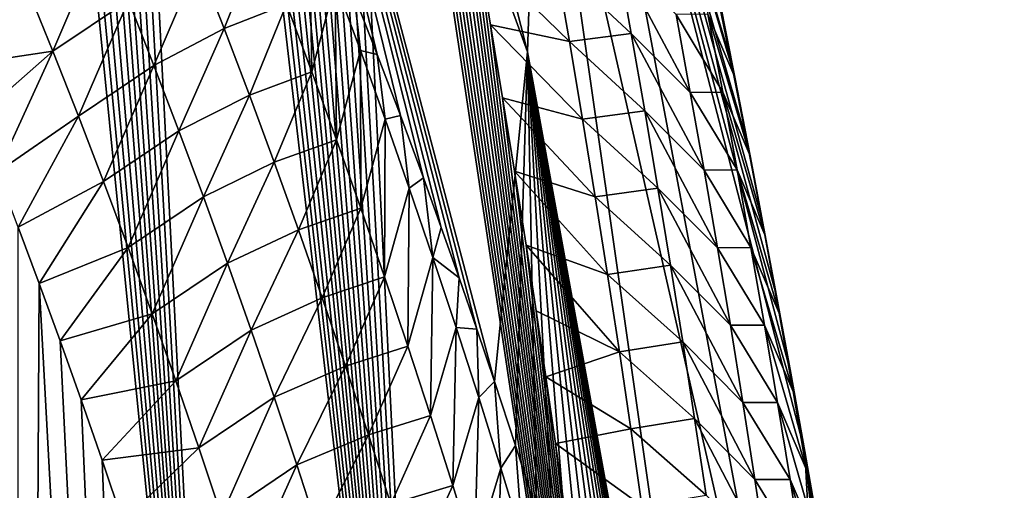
# Model space of a CAD drawing. Header units: metres. Extents: x -109 to 109, y -315 to 32.
# Tile 328 of 384: x 98.45 to 101.45, y -35.75 to -34.32. Entities that reach past the tile are written whole.
import ezdxf

# ---------------------------------------------------------------- set-up
doc = ezdxf.new("R2010")
doc.units = ezdxf.units.M
doc.layers.add('solid_K244242000C74_AAA', color=7, linetype='CONTINUOUS')

msp = doc.modelspace()

# ---------------------------------------------------------------- linework, layer by layer
at = {"layer": 'solid_K244242000C74_AAA'}
for points in [[(99.07122, -38.100681, 62.200005), (97.959579, -26.429802, 45.557747), (97.880409, -26.179899, 45.281395)], [(98.449921, -37.879993, 62.7192), (99.07122, -38.100681, 62.200005), (97.880409, -26.179899, 45.281395)], [(99.07122, -38.100681, 62.200005), (98.039001, -26.683598, 45.840752), (97.959579, -26.429802, 45.557747)], [(99.07122, -38.100681, 62.200005), (98.118599, -26.941511, 46.130882), (98.039001, -26.683598, 45.840752)], [(99.07122, -38.100681, 62.200005), (98.198265, -27.203766, 46.428612), (98.118599, -26.941511, 46.130882)], [(99.07122, -38.100681, 62.200005), (98.261978, -27.416847, 46.672585), (98.198265, -27.203766, 46.428612)], [(99.07122, -38.100681, 62.200005), (98.325729, -27.632742, 46.921463), (98.261978, -27.416847, 46.672585)], [(99.07122, -38.100681, 62.200005), (98.389595, -27.851286, 47.174889), (98.325729, -27.632742, 46.921463)], [(99.07122, -38.100681, 62.200005), (98.453491, -28.072605, 47.433144), (98.389595, -27.851286, 47.174889)], [(99.07122, -38.100681, 62.200005), (98.517357, -28.296829, 47.69651), (98.453491, -28.072605, 47.433144)], [(99.07122, -38.100681, 62.200005), (98.581123, -28.524088, 47.965279), (98.517357, -28.296829, 47.69651)], [(99.718658, -38.281532, 61.663597), (98.644714, -28.754513, 48.239727), (98.581123, -28.524088, 47.965279)], [(99.07122, -38.100681, 62.200005), (99.718658, -38.281532, 61.663597), (98.581123, -28.524088, 47.965279)], [(99.718658, -38.281532, 61.663597), (98.708092, -28.988176, 48.520008), (98.644714, -28.754513, 48.239727)], [(99.718658, -38.281532, 61.663597), (98.771439, -29.224783, 48.805416), (98.708092, -28.988176, 48.520008)], [(99.718658, -38.281532, 61.663597), (98.834702, -29.464386, 49.096077), (98.771439, -29.224783, 48.805416)], [(99.997505, -34.420574, 46.990002), (98.681633, -30.826475, 41.142632), (98.743149, -29.472313, 42.090824)], [(99.997505, -34.420574, 46.990002), (98.743149, -29.472313, 42.090824), (100.030373, -33.4021, 47.703144)], [(99.718658, -38.281532, 61.663597), (98.887299, -29.666449, 49.342556), (98.834702, -29.464386, 49.096077)], [(99.718658, -38.281532, 61.663597), (98.939713, -29.870779, 49.593121), (98.887299, -29.666449, 49.342556)], [(99.718658, -38.281532, 61.663597), (98.991882, -30.077463, 49.847961), (98.939713, -29.870779, 49.593121)], [(99.718658, -38.281532, 61.663597), (99.043762, -30.286587, 50.107273), (98.991882, -30.077463, 49.847961)], [(99.718658, -38.281532, 61.663597), (99.095284, -30.498228, 50.371246), (99.043762, -30.286587, 50.107273)], [(99.718658, -38.281532, 61.663597), (99.146606, -30.712194, 50.63937), (99.095284, -30.498228, 50.371246)], [(99.718658, -38.281532, 61.663597), (99.197777, -30.928413, 50.911469), (99.146606, -30.712194, 50.63937)], [(99.540009, -34.429287, 44.527988), (99.469551, -34.248867, 44.203442), (98.681633, -30.826475, 41.142632)], [(99.61026, -34.61409, 44.857346), (99.540009, -34.429287, 44.527988), (98.681633, -30.826475, 41.142632)], [(99.680283, -34.803486, 45.191727), (99.61026, -34.61409, 44.857346), (98.681633, -30.826475, 41.142632)], [(99.734718, -34.954468, 45.456036), (99.680283, -34.803486, 45.191727), (98.681633, -30.826475, 41.142632)], [(99.78891, -35.108067, 45.723225), (99.734718, -34.954468, 45.456036), (98.681633, -30.826475, 41.142632)], [(99.842812, -35.26413, 45.993137), (99.78891, -35.108067, 45.723225), (98.681633, -30.826475, 41.142632)], [(99.896423, -35.422779, 46.265888), (99.842812, -35.26413, 45.993137), (98.681633, -30.826475, 41.142632)], [(99.997505, -34.420574, 46.990002), (99.896423, -35.422779, 46.265888), (98.681633, -30.826475, 41.142632)], [(99.718658, -38.281532, 61.663597), (99.248718, -31.146982, 51.187782), (99.197777, -30.928413, 50.911469)], [(99.718658, -38.281532, 61.663597), (99.299339, -31.367994, 51.46854), (99.248718, -31.146982, 51.187782)], [(99.718658, -38.281532, 61.663597), (99.349571, -31.591547, 51.753986), (99.299339, -31.367994, 51.46854)], [(99.718658, -38.281532, 61.663597), (99.399323, -31.817738, 52.044353), (99.349571, -31.591547, 51.753986)], [(100.391487, -38.421124, 61.111237), (99.448509, -32.046665, 52.339882), (99.399323, -31.817738, 52.044353)], [(99.718658, -38.281532, 61.663597), (100.391487, -38.421124, 61.111237), (99.399323, -31.817738, 52.044353)], [(100.391487, -38.421124, 61.111237), (99.497093, -32.278393, 52.640709), (99.448509, -32.046665, 52.339882)], [(100.391487, -38.421124, 61.111237), (99.545326, -32.51265, 52.946087), (99.497093, -32.278393, 52.640709)], [(99.997505, -32.383621, 48.416294), (100.841064, -35.636108, 54.547432), (100.93364, -37.366936, 53.365517)], [(99.997505, -32.383621, 48.416294), (100.798492, -35.398132, 54.230476), (100.841064, -35.636108, 54.547432)], [(99.997505, -32.383621, 48.416294), (100.93364, -37.366936, 53.365517), (100.030373, -33.4021, 47.703144)], [(99.997505, -32.383621, 48.416294), (100.755089, -35.162319, 53.917889), (100.798492, -35.398132, 54.230476)], [(99.997505, -32.383621, 48.416294), (100.710884, -34.928585, 53.609413), (100.755089, -35.162319, 53.917889)], [(99.997505, -32.383621, 48.416294), (100.665894, -34.696899, 53.304943), (100.710884, -34.928585, 53.609413)], [(99.997505, -32.383621, 48.416294), (100.616066, -34.446819, 52.978271), (100.665894, -34.696899, 53.304943)], [(99.997505, -32.383621, 48.416294), (100.565514, -34.199547, 52.657337), (100.616066, -34.446819, 52.978271)], [(100.391487, -38.421124, 61.111237), (99.593201, -32.749439, 53.256027), (99.545326, -32.51265, 52.946087)], [(100.391487, -38.421124, 61.111237), (99.640602, -32.988865, 53.570816), (99.593201, -32.749439, 53.256027)], [(100.391487, -38.421124, 61.111237), (99.687416, -33.231041, 53.890747), (99.640602, -32.988865, 53.570816)], [(100.391487, -38.421124, 61.111237), (99.733528, -33.476074, 54.216103), (99.687416, -33.231041, 53.890747)], [(100.841064, -39.069553, 52.143318), (99.997505, -34.420574, 46.990002), (100.030373, -33.4021, 47.703144)], [(100.841064, -39.069553, 52.143318), (100.030373, -33.4021, 47.703144), (100.93364, -37.366936, 53.365517)], [(100.391487, -38.421124, 61.111237), (99.772408, -33.688461, 54.499519), (99.733528, -33.476074, 54.216103)], [(100.391487, -38.421124, 61.111237), (99.810608, -33.903103, 54.787315), (99.772408, -33.688461, 54.499519)], [(100.391487, -38.421124, 61.111237), (99.848068, -34.12006, 55.079659), (99.810608, -33.903103, 54.787315)], [(99.340492, -34.481247, 43.797134), (99.263405, -34.275906, 43.445728), (99.333191, -34.003605, 43.595009)], [(99.340492, -34.481247, 43.797134), (99.333191, -34.003605, 43.595009), (99.411682, -34.209679, 43.947098)], [(100.531464, -34.015667, 52.813431), (100.616066, -34.446819, 52.978271), (100.565514, -34.199547, 52.657337)], [(100.531464, -34.015667, 52.813431), (100.58065, -34.256859, 53.135994), (100.616066, -34.446819, 52.978271)], [(98.552994, -34.419121, 42.05135), (98.473778, -34.223263, 41.700191), (98.703194, -34.06802, 41.930546)], [(98.552994, -34.419121, 42.05135), (98.703194, -34.06802, 41.930546), (98.782463, -34.264225, 42.279198)], [(99.073669, -34.349472, 42.982414), (98.995033, -34.14809, 42.631279), (99.184715, -34.071915, 43.093811)], [(99.073669, -34.349472, 42.982414), (99.184715, -34.071915, 43.093811), (99.263405, -34.275906, 43.445728)], [(100.500038, -34.068161, 53.393642), (100.628448, -34.497452, 53.459175), (100.58065, -34.256859, 53.135994)], [(100.500038, -34.068161, 53.393642), (100.546379, -34.306038, 53.713142), (100.628448, -34.497452, 53.459175)], [(100.391487, -38.421124, 61.111237), (99.88504, -34.33913, 55.375931), (99.848068, -34.12006, 55.079659)], [(100.124847, -34.388935, 55.126446), (99.848068, -34.12006, 55.079659), (99.88504, -34.33913, 55.375931)], [(100.083656, -34.151569, 54.805492), (99.848068, -34.12006, 55.079659), (100.124847, -34.388935, 55.126446)], [(100.083656, -34.151569, 54.805492), (100.313263, -34.365265, 54.711487), (100.270905, -34.129452, 54.393051)], [(100.492836, -34.54406, 54.515759), (100.270905, -34.129452, 54.393051), (100.313263, -34.365265, 54.711487)], [(100.449585, -34.306862, 54.194981), (100.270905, -34.129452, 54.393051), (100.492836, -34.54406, 54.515759)], [(98.860199, -34.461922, 42.627354), (98.782463, -34.264225, 42.279198), (98.995033, -34.14809, 42.631279)], [(98.860199, -34.461922, 42.627354), (98.995033, -34.14809, 42.631279), (99.073669, -34.349472, 42.982414)], [(100.083656, -34.151569, 54.805492), (100.124847, -34.388935, 55.126446), (100.313263, -34.365265, 54.711487)], [(98.473778, -34.223263, 41.700191), (98.255066, -34.463257, 41.694904), (98.191132, -34.30714, 41.411251)], [(98.552994, -34.419121, 42.05135), (98.255066, -34.463257, 41.694904), (98.473778, -34.223263, 41.700191)], [(99.415985, -34.687908, 44.148037), (99.340492, -34.481247, 43.797134), (99.411682, -34.209679, 43.947098)], [(99.488541, -34.417057, 44.298672), (99.411682, -34.209679, 43.947098), (99.469551, -34.248867, 44.203442)], [(99.415985, -34.687908, 44.148037), (99.411682, -34.209679, 43.947098), (99.488541, -34.417057, 44.298672)], [(99.488541, -34.417057, 44.298672), (99.469551, -34.248867, 44.203442), (99.540009, -34.429287, 44.527988)], [(98.630684, -34.616543, 42.402027), (98.552994, -34.419121, 42.05135), (98.782463, -34.264225, 42.279198)], [(98.630684, -34.616543, 42.402027), (98.782463, -34.264225, 42.279198), (98.860199, -34.461922, 42.627354)], [(99.150734, -34.552261, 43.333046), (99.073669, -34.349472, 42.982414), (99.263405, -34.275906, 43.445728)], [(99.150734, -34.552261, 43.333046), (99.263405, -34.275906, 43.445728), (99.340492, -34.481247, 43.797134)], [(100.58065, -34.256859, 53.135994), (100.628448, -34.497452, 53.459175), (100.616066, -34.446819, 52.978271)], [(100.449585, -34.306862, 54.194981), (100.591385, -34.543339, 54.033241), (100.546379, -34.306038, 53.713142)], [(100.449585, -34.306862, 54.194981), (100.492836, -34.54406, 54.515759), (100.591385, -34.543339, 54.033241)], [(100.546379, -34.306038, 53.713142), (100.67485, -34.737461, 53.782967), (100.628448, -34.497452, 53.459175)], [(100.546379, -34.306038, 53.713142), (100.591385, -34.543339, 54.033241), (100.67485, -34.737461, 53.782967)], [(100.391487, -38.421124, 61.111237), (99.9216, -34.560242, 55.675934), (99.88504, -34.33913, 55.375931)], [(100.164764, -34.625713, 55.448009), (99.88504, -34.33913, 55.375931), (99.9216, -34.560242, 55.675934)], [(100.124847, -34.388935, 55.126446), (99.88504, -34.33913, 55.375931), (100.164764, -34.625713, 55.448009)], [(98.936409, -34.66106, 42.975025), (98.860199, -34.461922, 42.627354), (99.073669, -34.349472, 42.982414)], [(98.936409, -34.66106, 42.975025), (99.073669, -34.349472, 42.982414), (99.150734, -34.552261, 43.333046)], [(100.124847, -34.388935, 55.126446), (100.354347, -34.600506, 55.030518), (100.313263, -34.365265, 54.711487)], [(100.534782, -34.780685, 54.837128), (100.313263, -34.365265, 54.711487), (100.354347, -34.600506, 55.030518)], [(100.492836, -34.54406, 54.515759), (100.313263, -34.365265, 54.711487), (100.534782, -34.780685, 54.837128)], [(100.124847, -34.388935, 55.126446), (100.164764, -34.625713, 55.448009), (100.354347, -34.600506, 55.030518)], [(98.552994, -34.419121, 42.05135), (98.318954, -34.623322, 41.98317), (98.255066, -34.463257, 41.694904)], [(98.552994, -34.419121, 42.05135), (98.382904, -34.786983, 42.275719), (98.318954, -34.623322, 41.98317)], [(98.630684, -34.616543, 42.402027), (98.382904, -34.786983, 42.275719), (98.552994, -34.419121, 42.05135)], [(99.489906, -34.895844, 44.498451), (99.415985, -34.687908, 44.148037), (99.488541, -34.417057, 44.298672)], [(99.563782, -34.625702, 44.649738), (99.488541, -34.417057, 44.298672), (99.540009, -34.429287, 44.527988)], [(99.489906, -34.895844, 44.498451), (99.488541, -34.417057, 44.298672), (99.563782, -34.625702, 44.649738)], [(99.563782, -34.625702, 44.649738), (99.540009, -34.429287, 44.527988), (99.61026, -34.61409, 44.857346)], [(99.960716, -35.617832, 46.598946), (99.896423, -35.422779, 46.265888), (99.997505, -34.420574, 46.990002)], [(100.024567, -35.817051, 46.936523), (99.960716, -35.617832, 46.598946), (99.997505, -34.420574, 46.990002)], [(100.080742, -35.997189, 47.239513), (100.024567, -35.817051, 46.936523), (99.997505, -34.420574, 46.990002)], [(100.136551, -36.180923, 47.546364), (100.080742, -35.997189, 47.239513), (99.997505, -34.420574, 46.990002)], [(100.191971, -36.368408, 47.857216), (100.136551, -36.180923, 47.546364), (99.997505, -34.420574, 46.990002)], [(100.246971, -36.559723, 48.172153), (100.191971, -36.368408, 47.857216), (99.997505, -34.420574, 46.990002)], [(100.301422, -36.754314, 48.490643), (100.246971, -36.559723, 48.172153), (99.997505, -34.420574, 46.990002)], [(100.355278, -36.952179, 48.812675), (100.301422, -36.754314, 48.490643), (99.997505, -34.420574, 46.990002)], [(100.408524, -37.153507, 49.138428), (100.355278, -36.952179, 48.812675), (99.997505, -34.420574, 46.990002)], [(100.461143, -37.358501, 49.468075), (100.408524, -37.153507, 49.138428), (99.997505, -34.420574, 46.990002)], [(100.513123, -37.567348, 49.801796), (100.461143, -37.358501, 49.468075), (99.997505, -34.420574, 46.990002)], [(100.564438, -37.780251, 50.139771), (100.513123, -37.567348, 49.801796), (99.997505, -34.420574, 46.990002)], [(100.615059, -37.997402, 50.48217), (100.564438, -37.780251, 50.139771), (99.997505, -34.420574, 46.990002)], [(100.664955, -38.218998, 50.829178), (100.615059, -37.997402, 50.48217), (99.997505, -34.420574, 46.990002)], [(100.71019, -38.426872, 51.15263), (100.664955, -38.218998, 50.829178), (99.997505, -34.420574, 46.990002)], [(100.754639, -38.63784, 51.479404), (100.71019, -38.426872, 51.15263), (99.997505, -34.420574, 46.990002)], [(100.798271, -38.851997, 51.809578), (100.754639, -38.63784, 51.479404), (99.997505, -34.420574, 46.990002)], [(100.841064, -39.069553, 52.143318), (100.798271, -38.851997, 51.809578), (99.997505, -34.420574, 46.990002)], [(98.706863, -34.815479, 42.752224), (98.630684, -34.616543, 42.402027), (98.860199, -34.461922, 42.627354)], [(98.706863, -34.815479, 42.752224), (98.860199, -34.461922, 42.627354), (98.936409, -34.66106, 42.975025)], [(100.628448, -34.497452, 53.459175), (100.665894, -34.696899, 53.304943), (100.616066, -34.446819, 52.978271)], [(99.226242, -34.756409, 43.683189), (99.150734, -34.552261, 43.333046), (99.340492, -34.481247, 43.797134)], [(99.226242, -34.756409, 43.683189), (99.340492, -34.481247, 43.797134), (99.415985, -34.687908, 44.148037)], [(100.628448, -34.497452, 53.459175), (100.67485, -34.737461, 53.782967), (100.665894, -34.696899, 53.304943)], [(99.011116, -34.861591, 43.322227), (98.936409, -34.66106, 42.975025), (99.150734, -34.552261, 43.333046)], [(99.011116, -34.861591, 43.322227), (99.150734, -34.552261, 43.333046), (99.226242, -34.756409, 43.683189)], [(100.492836, -34.54406, 54.515759), (100.635063, -34.780071, 54.353924), (100.591385, -34.543339, 54.033241)], [(100.492836, -34.54406, 54.515759), (100.534782, -34.780685, 54.837128), (100.635063, -34.780071, 54.353924)], [(100.591385, -34.543339, 54.033241), (100.719872, -34.976894, 54.107346), (100.67485, -34.737461, 53.782967)], [(100.591385, -34.543339, 54.033241), (100.635063, -34.780071, 54.353924), (100.719872, -34.976894, 54.107346)], [(100.391487, -38.421124, 61.111237), (99.957649, -34.783478, 55.979893), (99.9216, -34.560242, 55.675934)], [(100.203415, -34.861912, 55.770176), (99.9216, -34.560242, 55.675934), (99.957649, -34.783478, 55.979893)], [(100.164764, -34.625713, 55.448009), (99.9216, -34.560242, 55.675934), (100.203415, -34.861912, 55.770176)], [(100.164764, -34.625713, 55.448009), (100.394157, -34.835186, 55.350132), (100.354347, -34.600506, 55.030518)], [(100.575424, -35.01675, 55.159069), (100.354347, -34.600506, 55.030518), (100.394157, -34.835186, 55.350132)], [(100.534782, -34.780685, 54.837128), (100.354347, -34.600506, 55.030518), (100.575424, -35.01675, 55.159069)], [(98.630684, -34.616543, 42.402027), (98.44693, -34.954124, 42.57243), (98.382904, -34.786983, 42.275719)], [(98.706863, -34.815479, 42.752224), (98.44693, -34.954124, 42.57243), (98.630684, -34.616543, 42.402027)], [(99.562263, -35.105022, 44.848389), (99.489906, -34.895844, 44.498451), (99.563782, -34.625702, 44.649738)], [(99.562263, -35.105022, 44.848389), (99.563782, -34.625702, 44.649738), (99.637421, -34.835583, 45.000313)], [(99.637421, -34.835583, 45.000313), (99.563782, -34.625702, 44.649738), (99.61026, -34.61409, 44.857346)], [(99.637421, -34.835583, 45.000313), (99.61026, -34.61409, 44.857346), (99.680283, -34.803486, 45.191727)], [(100.164764, -34.625713, 55.448009), (100.203415, -34.861912, 55.770176), (100.394157, -34.835186, 55.350132)], [(98.78154, -35.015877, 43.101959), (98.706863, -34.815479, 42.752224), (98.936409, -34.66106, 42.975025)], [(98.78154, -35.015877, 43.101959), (98.936409, -34.66106, 42.975025), (99.011116, -34.861591, 43.322227)], [(99.300201, -34.96188, 44.032848), (99.226242, -34.756409, 43.683189), (99.415985, -34.687908, 44.148037)], [(99.300201, -34.96188, 44.032848), (99.415985, -34.687908, 44.148037), (99.489906, -34.895844, 44.498451)], [(100.67485, -34.737461, 53.782967), (100.710884, -34.928585, 53.609413), (100.665894, -34.696899, 53.304943)], [(99.084328, -35.063473, 43.668964), (99.011116, -34.861591, 43.322227), (99.226242, -34.756409, 43.683189)], [(99.084328, -35.063473, 43.668964), (99.226242, -34.756409, 43.683189), (99.300201, -34.96188, 44.032848)], [(100.67485, -34.737461, 53.782967), (100.755089, -35.162319, 53.917889), (100.710884, -34.928585, 53.609413)], [(100.67485, -34.737461, 53.782967), (100.719872, -34.976894, 54.107346), (100.755089, -35.162319, 53.917889)], [(100.391487, -38.421124, 61.111237), (99.99308, -35.008907, 56.288033), (99.957649, -34.783478, 55.979893)], [(100.240799, -35.09753, 56.09293), (99.957649, -34.783478, 55.979893), (99.99308, -35.008907, 56.288033)], [(100.203415, -34.861912, 55.770176), (99.957649, -34.783478, 55.979893), (100.240799, -35.09753, 56.09293)], [(100.534782, -34.780685, 54.837128), (100.677422, -35.016247, 54.675186), (100.635063, -34.780071, 54.353924)], [(100.534782, -34.780685, 54.837128), (100.575424, -35.01675, 55.159069), (100.677422, -35.016247, 54.675186)], [(100.635063, -34.780071, 54.353924), (100.763512, -35.215752, 54.432308), (100.719872, -34.976894, 54.107346)], [(100.635063, -34.780071, 54.353924), (100.677422, -35.016247, 54.675186), (100.763512, -35.215752, 54.432308)], [(98.706863, -34.815479, 42.752224), (98.510963, -35.124973, 42.873528), (98.44693, -34.954124, 42.57243)], [(98.78154, -35.015877, 43.101959), (98.510963, -35.124973, 42.873528), (98.706863, -34.815479, 42.752224)], [(99.70948, -35.046658, 45.35041), (99.637421, -34.835583, 45.000313), (99.680283, -34.803486, 45.191727)], [(99.70948, -35.046658, 45.35041), (99.680283, -34.803486, 45.191727), (99.734718, -34.954468, 45.456036)], [(99.633072, -35.315403, 45.197865), (99.562263, -35.105022, 44.848389), (99.637421, -34.835583, 45.000313)], [(99.633072, -35.315403, 45.197865), (99.637421, -34.835583, 45.000313), (99.70948, -35.046658, 45.35041)], [(100.203415, -34.861912, 55.770176), (100.432709, -35.069302, 55.670315), (100.394157, -34.835186, 55.350132)], [(100.614761, -35.252254, 55.481583), (100.394157, -34.835186, 55.350132), (100.432709, -35.069302, 55.670315)], [(100.575424, -35.01675, 55.159069), (100.394157, -34.835186, 55.350132), (100.614761, -35.252254, 55.481583)], [(98.854736, -35.217686, 43.451233), (98.78154, -35.015877, 43.101959), (99.011116, -34.861591, 43.322227)], [(98.854736, -35.217686, 43.451233), (99.011116, -34.861591, 43.322227), (99.084328, -35.063473, 43.668964)], [(100.203415, -34.861912, 55.770176), (100.240799, -35.09753, 56.09293), (100.432709, -35.069302, 55.670315)], [(99.372635, -35.16864, 44.382042), (99.300201, -34.96188, 44.032848), (99.489906, -34.895844, 44.498451)], [(99.372635, -35.16864, 44.382042), (99.489906, -34.895844, 44.498451), (99.562263, -35.105022, 44.848389)], [(98.449898, -45.981064, 57.04678), (98.44693, -34.954124, 42.57243), (98.510963, -35.124973, 42.873528)], [(99.156067, -35.266666, 44.015247), (99.084328, -35.063473, 43.668964), (99.300201, -34.96188, 44.032848)], [(99.156067, -35.266666, 44.015247), (99.300201, -34.96188, 44.032848), (99.372635, -35.16864, 44.382042)], [(99.70948, -35.046658, 45.35041), (99.734718, -34.954468, 45.456036), (99.78891, -35.108067, 45.723225)], [(100.719872, -34.976894, 54.107346), (100.798492, -35.398132, 54.230476), (100.755089, -35.162319, 53.917889)], [(100.719872, -34.976894, 54.107346), (100.763512, -35.215752, 54.432308), (100.798492, -35.398132, 54.230476)], [(98.78154, -35.015877, 43.101959), (98.574936, -35.299759, 43.179237), (98.510963, -35.124973, 42.873528)], [(98.854736, -35.217686, 43.451233), (98.574936, -35.299759, 43.179237), (98.78154, -35.015877, 43.101959)], [(100.391487, -38.421124, 61.111237), (100.023491, -35.208027, 56.561264), (99.99308, -35.008907, 56.288033)], [(100.276917, -35.332577, 56.416256), (99.99308, -35.008907, 56.288033), (100.023491, -35.208027, 56.561264)], [(100.240799, -35.09753, 56.09293), (99.99308, -35.008907, 56.288033), (100.276917, -35.332577, 56.416256)], [(100.575424, -35.01675, 55.159069), (100.718445, -35.251865, 54.997009), (100.677422, -35.016247, 54.675186)], [(100.575424, -35.01675, 55.159069), (100.614761, -35.252254, 55.481583), (100.718445, -35.251865, 54.997009)], [(100.677422, -35.016247, 54.675186), (100.805779, -35.454048, 54.757843), (100.763512, -35.215752, 54.432308)], [(100.677422, -35.016247, 54.675186), (100.718445, -35.251865, 54.997009), (100.805779, -35.454048, 54.757843)], [(99.702347, -35.526955, 45.546883), (99.633072, -35.315403, 45.197865), (99.70948, -35.046658, 45.35041)], [(99.702347, -35.526955, 45.546883), (99.70948, -35.046658, 45.35041), (99.779961, -35.258888, 45.700039)], [(99.779961, -35.258888, 45.700039), (99.70948, -35.046658, 45.35041), (99.78891, -35.108067, 45.723225)], [(98.926468, -35.420872, 43.80006), (98.854736, -35.217686, 43.451233), (99.084328, -35.063473, 43.668964)], [(98.926468, -35.420872, 43.80006), (99.084328, -35.063473, 43.668964), (99.156067, -35.266666, 44.015247)], [(100.240799, -35.09753, 56.09293), (100.469994, -35.302864, 55.991062), (100.432709, -35.069302, 55.670315)], [(100.652802, -35.487206, 55.804649), (100.432709, -35.069302, 55.670315), (100.469994, -35.302864, 55.991062)], [(100.614761, -35.252254, 55.481583), (100.432709, -35.069302, 55.670315), (100.652802, -35.487206, 55.804649)], [(99.443542, -35.376648, 44.730774), (99.372635, -35.16864, 44.382042), (99.562263, -35.105022, 44.848389)], [(99.443542, -35.376648, 44.730774), (99.562263, -35.105022, 44.848389), (99.633072, -35.315403, 45.197865)], [(99.779961, -35.258888, 45.700039), (99.78891, -35.108067, 45.723225), (99.842812, -35.26413, 45.993137)], [(100.240799, -35.09753, 56.09293), (100.276917, -35.332577, 56.416256), (100.469994, -35.302864, 55.991062)], [(99.071205, -45.417698, 57.076584), (98.449898, -45.981064, 57.04678), (98.510963, -35.124973, 42.873528)], [(99.071205, -45.417698, 57.076584), (98.510963, -35.124973, 42.873528), (98.574936, -35.299759, 43.179237)], [(99.226341, -35.471134, 44.361084), (99.156067, -35.266666, 44.015247), (99.372635, -35.16864, 44.382042)], [(99.226341, -35.471134, 44.361084), (99.372635, -35.16864, 44.382042), (99.443542, -35.376648, 44.730774)], [(100.391487, -38.421124, 61.111237), (100.053284, -35.408943, 56.838028), (100.023491, -35.208027, 56.561264)], [(100.276917, -35.332577, 56.416256), (100.023491, -35.208027, 56.561264), (100.053284, -35.408943, 56.838028)], [(98.854736, -35.217686, 43.451233), (98.638763, -35.478718, 43.489784), (98.574936, -35.299759, 43.179237)], [(98.926468, -35.420872, 43.80006), (98.638763, -35.478718, 43.489784), (98.854736, -35.217686, 43.451233)], [(100.763512, -35.215752, 54.432308), (100.841064, -35.636108, 54.547432), (100.798492, -35.398132, 54.230476)], [(100.763512, -35.215752, 54.432308), (100.805779, -35.454048, 54.757843), (100.841064, -35.636108, 54.547432)], [(98.996735, -35.625393, 44.148445), (98.926468, -35.420872, 43.80006), (99.156067, -35.266666, 44.015247)], [(98.996735, -35.625393, 44.148445), (99.156067, -35.266666, 44.015247), (99.226341, -35.471134, 44.361084)], [(99.770096, -35.739639, 45.895462), (99.702347, -35.526955, 45.546883), (99.779961, -35.258888, 45.700039)], [(99.770096, -35.739639, 45.895462), (99.779961, -35.258888, 45.700039), (99.848892, -35.472244, 46.049213)], [(99.848892, -35.472244, 46.049213), (99.779961, -35.258888, 45.700039), (99.842812, -35.26413, 45.993137)], [(99.848892, -35.472244, 46.049213), (99.842812, -35.26413, 45.993137), (99.896423, -35.422779, 46.265888)], [(100.614761, -35.252254, 55.481583), (100.758156, -35.486931, 55.319389), (100.718445, -35.251865, 54.997009)], [(100.614761, -35.252254, 55.481583), (100.652802, -35.487206, 55.804649), (100.758156, -35.486931, 55.319389)], [(100.718445, -35.251865, 54.997009), (100.846664, -35.69178, 55.083939), (100.805779, -35.454048, 54.757843)], [(100.718445, -35.251865, 54.997009), (100.758156, -35.486931, 55.319389), (100.846664, -35.69178, 55.083939)], [(99.071205, -45.417698, 57.076584), (98.574936, -35.299759, 43.179237), (98.638763, -35.478718, 43.489784)], [(99.512955, -35.585873, 45.079056), (99.443542, -35.376648, 44.730774), (99.633072, -35.315403, 45.197865)], [(99.512955, -35.585873, 45.079056), (99.633072, -35.315403, 45.197865), (99.702347, -35.526955, 45.546883)], [(100.276917, -35.332577, 56.416256), (100.506012, -35.535873, 56.312363), (100.469994, -35.302864, 55.991062)], [(100.689545, -35.721607, 56.128265), (100.469994, -35.302864, 55.991062), (100.506012, -35.535873, 56.312363)], [(100.652802, -35.487206, 55.804649), (100.469994, -35.302864, 55.991062), (100.689545, -35.721607, 56.128265)], [(100.276917, -35.332577, 56.416256), (100.053284, -35.408943, 56.838028), (100.311775, -35.567055, 56.74015)], [(100.276917, -35.332577, 56.416256), (100.311775, -35.567055, 56.74015), (100.506012, -35.535873, 56.312363)], [(99.295151, -35.676846, 44.706486), (99.226341, -35.471134, 44.361084), (99.443542, -35.376648, 44.730774)], [(99.295151, -35.676846, 44.706486), (99.443542, -35.376648, 44.730774), (99.512955, -35.585873, 45.079056)], [(98.926468, -35.420872, 43.80006), (98.702377, -35.662071, 43.805397), (98.638763, -35.478718, 43.489784)], [(98.996735, -35.625393, 44.148445), (98.702377, -35.662071, 43.805397), (98.926468, -35.420872, 43.80006)], [(100.391487, -38.421124, 61.111237), (100.08239, -35.611706, 57.118473), (100.053284, -35.408943, 56.838028)], [(100.311775, -35.567055, 56.74015), (100.053284, -35.408943, 56.838028), (100.08239, -35.611706, 57.118473)], [(99.916267, -35.686699, 46.397942), (99.848892, -35.472244, 46.049213), (99.896423, -35.422779, 46.265888)], [(99.916267, -35.686699, 46.397942), (99.896423, -35.422779, 46.265888), (99.960716, -35.617832, 46.598946)], [(99.071205, -45.417698, 57.076584), (98.638763, -35.478718, 43.489784), (98.702377, -35.662071, 43.805397)], [(99.065552, -35.831215, 44.496395), (98.996735, -35.625393, 44.148445), (99.226341, -35.471134, 44.361084)], [(99.065552, -35.831215, 44.496395), (99.226341, -35.471134, 44.361084), (99.295151, -35.676846, 44.706486)], [(99.836342, -35.95343, 46.243603), (99.770096, -35.739639, 45.895462), (99.848892, -35.472244, 46.049213)], [(99.836342, -35.95343, 46.243603), (99.848892, -35.472244, 46.049213), (99.916267, -35.686699, 46.397942)], [(100.805779, -35.454048, 54.757843), (100.876526, -35.839844, 54.820045), (100.841064, -35.636108, 54.547432)], [(100.805779, -35.454048, 54.757843), (100.846664, -35.69178, 55.083939), (100.876526, -35.839844, 54.820045)], [(100.652802, -35.487206, 55.804649), (100.796547, -35.721455, 55.642311), (100.758156, -35.486931, 55.319389)], [(100.652802, -35.487206, 55.804649), (100.689545, -35.721607, 56.128265), (100.796547, -35.721455, 55.642311)], [(100.758156, -35.486931, 55.319389), (100.886185, -35.928963, 55.410583), (100.846664, -35.69178, 55.083939)], [(100.758156, -35.486931, 55.319389), (100.796547, -35.721455, 55.642311), (100.886185, -35.928963, 55.410583)], [(99.580872, -35.796272, 45.426899), (99.512955, -35.585873, 45.079056), (99.702347, -35.526955, 45.546883)], [(99.580872, -35.796272, 45.426899), (99.702347, -35.526955, 45.546883), (99.770096, -35.739639, 45.895462)], [(100.311775, -35.567055, 56.74015), (100.540779, -35.768337, 56.634201), (100.506012, -35.535873, 56.312363)], [(100.724983, -35.955467, 56.452415), (100.506012, -35.535873, 56.312363), (100.540779, -35.768337, 56.634201)], [(100.689545, -35.721607, 56.128265), (100.506012, -35.535873, 56.312363), (100.724983, -35.955467, 56.452415)], [(100.311775, -35.567055, 56.74015), (100.08239, -35.611706, 57.118473), (100.345367, -35.800968, 57.064602)], [(100.311775, -35.567055, 56.74015), (100.345367, -35.800968, 57.064602), (100.540779, -35.768337, 56.634201)], [(99.362526, -35.883762, 45.051456), (99.295151, -35.676846, 44.706486), (99.512955, -35.585873, 45.079056)], [(99.362526, -35.883762, 45.051456), (99.512955, -35.585873, 45.079056), (99.580872, -35.796272, 45.426899)], [(98.996735, -35.625393, 44.148445), (98.765808, -35.849728, 44.125996), (98.702377, -35.662071, 43.805397)], [(99.065552, -35.831215, 44.496395), (98.765808, -35.849728, 44.125996), (98.996735, -35.625393, 44.148445)], [(99.982109, -35.902222, 46.746235), (99.916267, -35.686699, 46.397942), (99.960716, -35.617832, 46.598946)], [(99.982109, -35.902222, 46.746235), (99.960716, -35.617832, 46.598946), (100.024567, -35.817051, 46.936523)], [(100.391487, -38.421124, 61.111237), (100.110725, -35.816372, 57.402752), (100.08239, -35.611706, 57.118473)], [(100.345367, -35.800968, 57.064602), (100.08239, -35.611706, 57.118473), (100.110725, -35.816372, 57.402752)], [(99.071205, -45.417698, 57.076584), (98.702377, -35.662071, 43.805397), (98.765808, -35.849728, 44.125996)], [(100.841064, -35.636108, 54.547432), (101.42804, -40.506474, 59.611652), (101.448524, -41.334538, 59.031837)], [(100.93364, -37.366936, 53.365517), (100.841064, -35.636108, 54.547432), (101.448524, -41.334538, 59.031837)], [(100.841064, -35.636108, 54.547432), (100.876526, -35.839844, 54.820045), (101.42804, -40.506474, 59.611652)], [(99.132935, -36.038296, 44.843918), (99.065552, -35.831215, 44.496395), (99.295151, -35.676846, 44.706486)], [(99.132935, -36.038296, 44.843918), (99.295151, -35.676846, 44.706486), (99.362526, -35.883762, 45.051456)], [(99.901085, -36.168297, 46.59132), (99.836342, -35.95343, 46.243603), (99.916267, -35.686699, 46.397942)], [(99.901085, -36.168297, 46.59132), (99.916267, -35.686699, 46.397942), (99.982109, -35.902222, 46.746235)], [(100.846664, -35.69178, 55.083939), (100.911354, -36.04525, 55.096134), (100.876526, -35.839844, 54.820045)], [(100.846664, -35.69178, 55.083939), (100.886185, -35.928963, 55.410583), (100.911354, -36.04525, 55.096134)], [(100.689545, -35.721607, 56.128265), (100.833618, -35.955437, 55.965771), (100.796547, -35.721455, 55.642311)], [(100.689545, -35.721607, 56.128265), (100.724983, -35.955467, 56.452415), (100.833618, -35.955437, 55.965771)], [(100.796547, -35.721455, 55.642311), (100.924332, -36.165592, 55.737766), (100.886185, -35.928963, 55.410583)], [(100.796547, -35.721455, 55.642311), (100.833618, -35.955437, 55.965771), (100.924332, -36.165592, 55.737766)], [(99.647308, -36.007813, 45.774311), (99.580872, -35.796272, 45.426899), (99.770096, -35.739639, 45.895462)], [(99.647308, -36.007813, 45.774311), (99.770096, -35.739639, 45.895462), (99.836342, -35.95343, 46.243603)]]:
    msp.add_3dface(points, dxfattribs=at)

doc.saveas('drawing.dxf')
